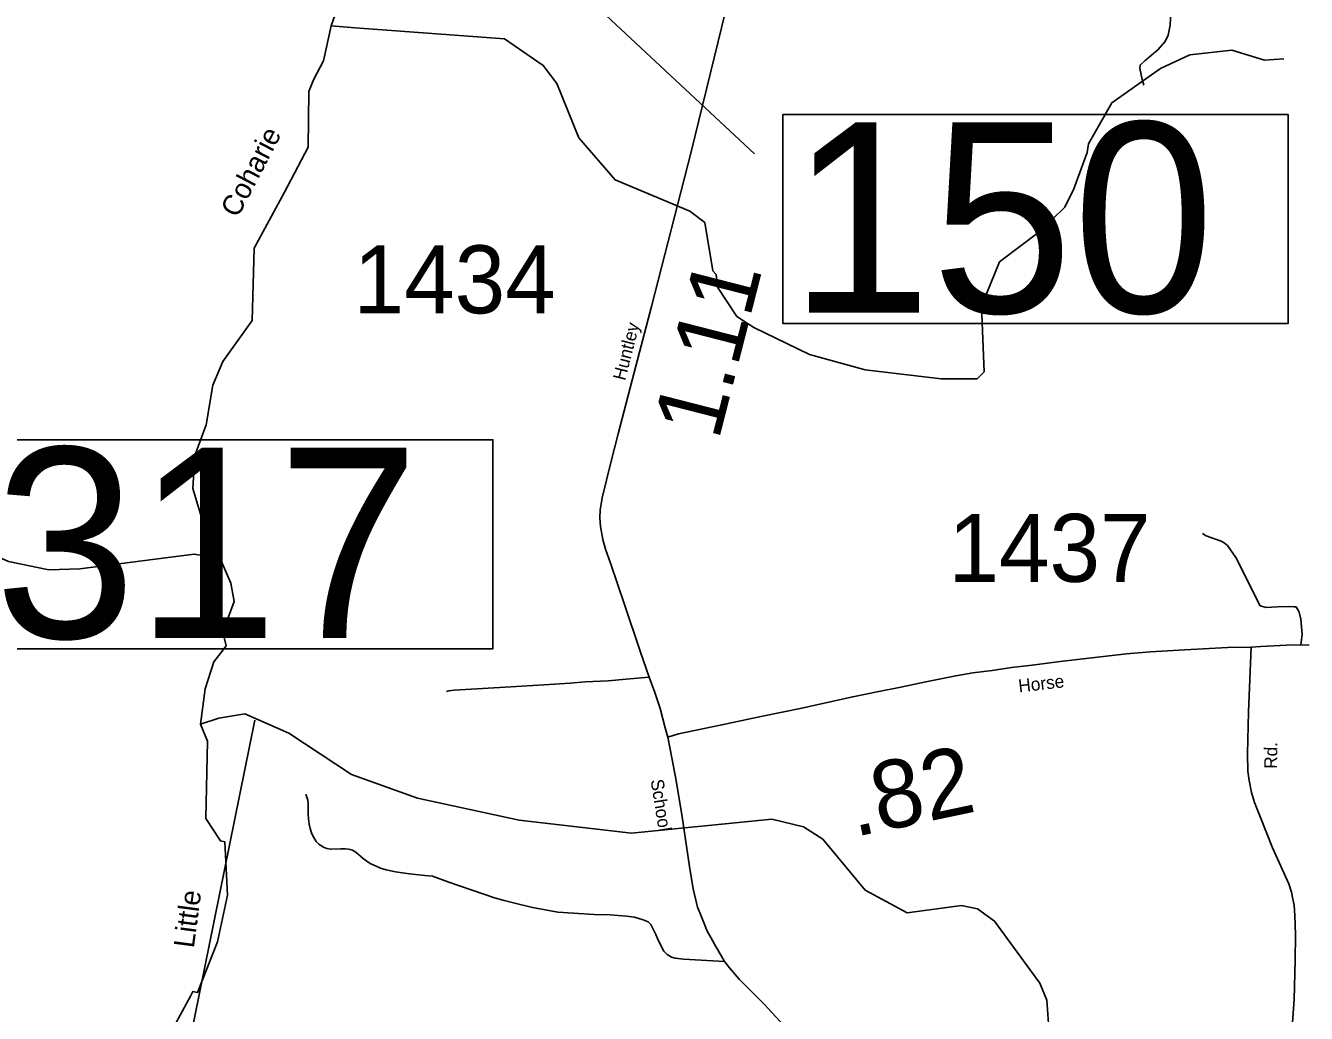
# Model space of a CAD drawing. Extents: x 2093524 to 2270757, y 289120 to 570408.
# Drawn here: x 2139794 to 2149214, y 487969 to 495232 of the extents above; entities that cross this region are included whole.
import ezdxf

# ---------------------------------------------------------------- set-up
doc = ezdxf.new("R2010")
doc.units = 0
for name, color, linetype in [('Exist Hydrographic Creek Single Shore', 7, 'Continuous'), ('Exist Hydrographic Creek Single Shore Label', 7, 'Continuous'), ('Exist Hydrographic Misc Water Feature', 7, 'Continuous'), ('Exist Road Non-System Type 51', 7, 'Continuous'), ('Exist Road Secondary Mileage Hundredths English Label', 7, 'Continuous'), ('Exist Road Secondary Structure Standard Bridge Number Label', 7, 'Continuous'), ('Exist Road Secondary Type 51 Attributed', 7, 'Continuous'), ('Exist Road Secondary Type 51 Label', 7, 'Continuous'), ('Exist Road Secondary Type 51 Number Label', 7, 'Continuous')]:
    doc.layers.add(name, color=color, linetype=linetype)

msp = doc.modelspace()

# ---------------------------------------------------------------- linework, layer by layer
at = {"layer": 'Exist Hydrographic Creek Single Shore'}
for points in [[(2142041.9, 495230.4), (2142148.8, 495539.8), (2142430.9, 495826.1), (2142852.5, 496743.8)], [(2141225.8, 491313.6), (2141141.8, 491436.6), (2141023.9, 491829.3), (2141038.8, 492071.7), (2141121.9, 492296.4), (2141169.8, 492587.4), (2141244.9, 492763.1), (2141459.8, 493063.8), (2141473.7, 493595), (2141696.8, 494007.1), (2141870.9, 494338.2), (2141876.9, 494748.2), (2141910.9, 494832.8), (2141984.9, 494972.4), (2142041.9, 495230.4)], [(2141225.8, 491313.6), (2141033.9, 491346.9), (2140192.5, 491237.9), (2139965.5, 491229.7), (2139668, 491292), (2139403.4, 491410.8), (2139274, 491415.5), (2139094.1, 491414.3), (2138910.6, 491459), (2138814.2, 491484.9), (2138755.4, 491473.1), (2138699, 491491.9), (2138647.2, 491506), (2138590.8, 491494.3), (2138540.2, 491547.2)], [(2141080.9, 490096.2), (2141113.9, 490354.7), (2141178.9, 490553.4), (2141228.9, 490621.3), (2141269.9, 490673), (2141244.9, 490771.9), (2141326.9, 490996.6), (2141301.9, 491131.6), (2141225.8, 491313.6)], [(2140834.3, 487180.1), (2140805.5, 487225.1), (2140740.6, 487322.3), (2140706.4, 487390.8), (2140717.2, 487450.2), (2140731.6, 487504.2), (2140800, 487531.2), (2140809.1, 487551), (2140814.5, 487569), (2140751.4, 487590.7), (2140726.2, 487662.7), (2140883, 487869.5), (2141006.8, 488096.6), (2141022.8, 488129.1), (2141056.9, 488121.8), (2141204.9, 488496.1), (2141277.9, 488839.1), (2141259.9, 489229.8), (2141226.9, 489237), (2141118, 489403.2), (2141131.9, 489970.5), (2141080.9, 490096.2)]]:
    msp.add_lwpolyline(points, dxfattribs=at)
at = {"layer": 'Exist Hydrographic Misc Water Feature'}
msp.add_line((2141080.9, 490096.2), (2141213.9, 490139.4), dxfattribs=at)
for points in [[(2149049, 494988.1), (2148907.1, 494977.8), (2148665.1, 495051.6), (2148357.1, 495018.4), (2148141, 494917.8), (2147784, 494665.7), (2147610.9, 494364.2), (2147601.9, 494298.8), (2147504.1, 494031.7), (2147438.1, 493898.5), (2147255, 493721.8), (2146956, 493494.9), (2146824, 493169.5), (2146843, 492686.9), (2146793, 492635.4), (2146527, 492634.2), (2145968.1, 492701.1), (2145560, 492814.3), (2145149.9, 493012.8), (2145025, 493094.1), (2144882.9, 493310.2), (2144873.9, 493402.1), (2144848.9, 493428.9), (2144789, 493784.4), (2144679.9, 493868.6), (2144130, 494099.4), (2143862, 494406.6), (2143701.8, 494806.7), (2143600.9, 494940), (2143316.9, 495135.9), (2142216.8, 495217), (2142041.9, 495230.4)], [(2147322, 487825.7), (2147305, 488065.5), (2147254.2, 488191.2), (2146919.1, 488647.3), (2146794, 488738.4), (2146677.1, 488763.7), (2146277.1, 488709.3), (2145968.1, 488876.3), (2145658, 489249.9), (2145515.9, 489341.3), (2145283, 489398.5), (2144249.9, 489294.5), (2143425, 489389.8), (2142674.9, 489552.4), (2142190.8, 489726.2), (2141730.9, 490030.6), (2141405.9, 490171.6), (2141213.9, 490139.4)]]:
    msp.add_lwpolyline(points, dxfattribs=at)
at = {"layer": 'Exist Road Non-System Type 51'}
for points in [[(2148017.8, 494793.5), (2148006.6, 494835.7), (2147990.3, 494918), (2147990.7, 494942), (2148027.4, 494975.3), (2148121, 495055.4), (2148176.2, 495114.3), (2148197.1, 495161.8), (2148212.6, 495235.5), (2148222.8, 495447.3)], [(2148449.7, 491497.2), (2148477.3, 491480.7), (2148586.5, 491440.5), (2148610.3, 491428), (2148633.9, 491409.6), (2148696.1, 491320.3), (2148765.3, 491180.9), (2148830.7, 491051.7), (2148875, 490966.8), (2148900.8, 490958.3), (2148918.7, 490953.9), (2149000.8, 490958.3), (2149084.9, 490960.6), (2149122.8, 490959.8), (2149138.8, 490957.5), (2149154.3, 490933.2), (2149160, 490919.1), (2149173, 490868.8), (2149182.7, 490754.6), (2149173.2, 490678.8)], [(2142889, 490336.7), (2142907.1, 490340.4), (2142945.2, 490345.6), (2143071.3, 490353.1), (2143361.6, 490371.3), (2143605.9, 490384.4), (2143798.1, 490396.5), (2143908.3, 490406.3), (2144078.4, 490414.9), (2144210.7, 490426.3), (2144380.9, 490440.9)], [(2141856, 489581.5), (2141857.8, 489573.5), (2141869.1, 489537.3), (2141872.5, 489509.2), (2141873, 489435.2), (2141874.3, 489399.2), (2141879.5, 489361.1), (2141886.9, 489328.9), (2141900.1, 489288.7), (2141913.6, 489262.4), (2141931, 489234.1), (2141950.6, 489213.7), (2141964.4, 489203.4), (2141984.1, 489191), (2142009.9, 489180.5), (2142035.8, 489176), (2142111.9, 489178.5), (2142143.9, 489179.8), (2142167.8, 489177.3), (2142179.8, 489175.1), (2142197.7, 489168.7), (2142223.4, 489154.2), (2142278.4, 489105.1), (2142327.7, 489070.1), (2142371.3, 489051.3), (2142403, 489036.6), (2142446.7, 489023.8), (2142514.5, 489010.4), (2142616.2, 488996.4), (2142729.9, 488984.1), (2142785.8, 488977), (2142906.9, 488934.6), (2143242.6, 488819.9), (2143314.2, 488800.4), (2143381.8, 488783.1), (2143523.1, 488748.2), (2143708.4, 488714.5), (2143976, 488697.2), (2144093.9, 488692.8), (2144213.8, 488684.4), (2144271.6, 488677.3), (2144335.2, 488658), (2144372.9, 488641.2), (2144392.5, 488622.8), (2144429, 488548.1), (2144448.1, 488501.7), (2144488.6, 488426.9), (2144512.1, 488402.5), (2144543.7, 488383.8), (2144571.5, 488375.3), (2144633.4, 488368.1), (2144935, 488350)]]:
    msp.add_lwpolyline(points, dxfattribs=at)
at = {"layer": 'Exist Road Secondary Structure Standard Bridge Number Label'}
for p, q in [((2142964.6, 496335.5), (2145154.5, 494289.7)), ((2140674, 486150), (2141480.8, 490126.2))]:
    msp.add_line(p, q, dxfattribs=at)
for points in [[(2145363.8, 494578.1), (2149079.7, 494578.1), (2149079.7, 493041.7), (2145363.8, 493041.7)], [(2139514.7, 492186.6), (2143230.6, 492186.6), (2143230.6, 490650.2), (2139514.7, 490650.2)]]:
    msp.add_lwpolyline(points, close=True, dxfattribs=at)
at = {"layer": 'Exist Road Secondary Type 51 Attributed'}
for points in [[(2145019.4, 495659.4), (2144858.1, 494994.7), (2144688.3, 494304.2), (2144397.5, 493166.2), (2144269.8, 492680.8), (2144152.8, 492231.2), (2144098.6, 492020.3), (2144035.4, 491759.6), (2144019.6, 491669.9), (2144016.4, 491612), (2144023.2, 491549.9), (2144026.6, 491521.8), (2144039.3, 491453.6), (2144059.8, 491383.2), (2144095.7, 491278.5), (2144197.7, 490976.5), (2144316.6, 490626.1), (2144380.9, 490440.9), (2144422.7, 490328), (2144460.3, 490211.3), (2144497.5, 490068.6), (2144518.1, 490000.2)], [(2148806.9, 490662.2), (2148634.9, 490659.6), (2148276.5, 490640.8), (2148068.3, 490627), (2147890, 490612.6), (2147635.5, 490583.7), (2147402.9, 490556.3), (2147196.4, 490528.5), (2147046.1, 490511.5), (2146903.7, 490490.3), (2146761.3, 490473.2), (2146634.9, 490451.7), (2146416, 490406.1), (2146219.2, 490366), (2146068.7, 490337.1), (2145877.9, 490296.9), (2145689.1, 490254.7), (2145502.3, 490214.4), (2145213.1, 490154.2), (2144915.8, 490090.2), (2144596.6, 490024.6), (2144518.1, 490000.2)], [(2148806.9, 490662.2), (2148787.4, 490186.6), (2148781.2, 489878.8), (2148782.7, 489750.8), (2148793.3, 489682.6), (2148811.5, 489592.2), (2148832, 489519.8), (2148875.8, 489409), (2148965.3, 489187.2), (2149084, 488920.8), (2149104.8, 488860.4), (2149115.7, 488808.2), (2149124.9, 488766), (2149129.3, 488688), (2149134.5, 488545.9), (2149132.8, 488359.9), (2149125, 488072.1), (2149111.6, 487902.4)], [(2149235.1, 490675.6), (2149173.2, 490678.8), (2149067.2, 490677), (2148879, 490666.7), (2148806.9, 490662.2)], [(2144518.1, 490000.2), (2144534.3, 489911.8), (2144579.7, 489681), (2144622.3, 489414.1), (2144677, 489049.1), (2144703.7, 488884.6), (2144735, 488750), (2144754.1, 488703.6), (2144784.6, 488629), (2144807.5, 488574.5), (2144834.5, 488526), (2144873.1, 488455.2), (2144911.8, 488390.5), (2144935, 488350), (2144972, 488303.3), (2145042.4, 488219.9), (2145226.7, 488038.2), (2145367.6, 487883.4)]]:
    msp.add_lwpolyline(points, dxfattribs=at)

# ---------------------------------------------------------------- texts
at = {"layer": 'Exist Hydrographic Creek Single Shore Label'}
for s, rotation, p in [('Coharie', 62.40185, (2141353.6, 493812.9)), ('Little', 82.49708, (2141031, 488445.1))]:
    msp.add_text(s, height=150, rotation=rotation, dxfattribs=at).set_placement(p)
at = {"layer": 'Exist Road Secondary Mileage Hundredths English Label'}
for s, rotation, p in [('1.11', 75.66573, (2144889.9, 492173.2)), ('.82', 11.89794, (2145890.2, 489265.7))]:
    msp.add_text(s, height=500, rotation=rotation, dxfattribs=at).set_placement(p)
at = {"layer": 'Exist Road Secondary Structure Standard Bridge Number Label'}
for s, p in [('150', (2145414, 493120.8)), ('317', (2139564.9, 490729.3))]:
    msp.add_text(s, height=1400, dxfattribs=at).set_placement(p)
at = {"layer": 'Exist Road Secondary Type 51 Label'}
for s, rotation, p in [('Huntley', 75.74325, (2144203.3, 492617.1)), ('Horse', 6.45369, (2147100.7, 490329.1)), ('Rd.', 89.30752, (2148998.9, 489767)), ('School', 279.06877, (2144390.3, 489684.1))]:
    msp.add_text(s, height=95, rotation=rotation, dxfattribs=at).set_placement(p)
at = {"layer": 'Exist Road Secondary Type 51 Number Label'}
for s, p in [('1434', (2142205.8, 493116.5)), ('1437', (2146581, 491142.1))]:
    msp.add_text(s, height=500, dxfattribs=at).set_placement(p)

doc.saveas('drawing.dxf')
